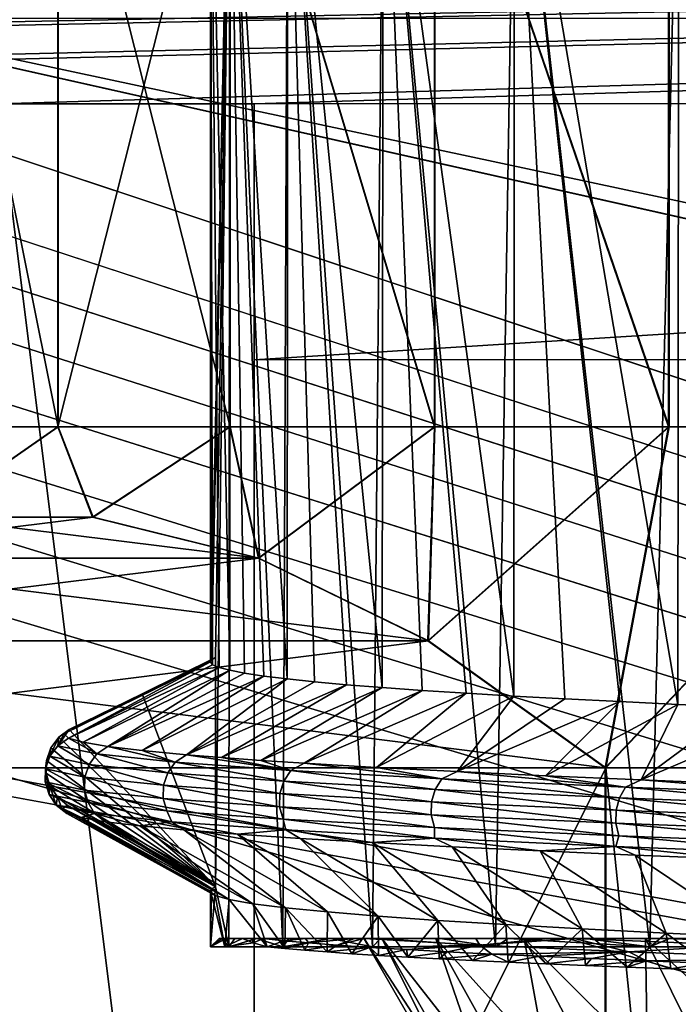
# Model space of a CAD drawing. Header units: metres. Extents: x -206 to 75, y -104 to 104.
# Tile 761 of 1056: x -13.37 to -9.51, y -52.39 to -46.61. Entities that reach past the tile are written whole.
import ezdxf

# ---------------------------------------------------------------- set-up
doc = ezdxf.new("R2010")
doc.units = ezdxf.units.M
doc.layers.add('solid_01_1-CONSUMER_THERM_B_125288', color=7, linetype='CONTINUOUS')

msp = doc.modelspace()

# ---------------------------------------------------------------- linework, layer by layer
at = {"layer": 'solid_01_1-CONSUMER_THERM_B_125288'}
for points in [[(-27.776106, 66.214066), (28.050987, 67.836098), (-27.757145, -66.232315)], [(28.050987, 67.836098), (-27.757065, -66.785934), (-27.757145, -66.232315)], [(28.050987, 67.836098), (27.851068, 67.319839), (-27.757065, -66.785934)], [(27.851068, 67.319839), (27.74942, 66.775635), (-27.757065, -66.785934)], [(27.74942, 66.775635), (-28.058632, -67.846397), (-27.858715, -67.330139)], [(27.74942, 66.775635), (27.749498, 66.222015), (-28.058632, -67.846397)], [(27.74942, 66.775635), (-27.858715, -67.330139), (-27.757065, -66.785934)], [(27.749498, 66.222015), (27.768459, -66.224365), (-28.058632, -67.846397)], [(-13.947636, -49.000031, 18.979998), (-13.947698, -45.000019, 18.980156), (-13.14589, -45.000019, 17.275568)], [(-13.145863, -49.000031, 17.275511), (-13.947636, -49.000031, 18.979998), (-13.14589, -45.000019, 17.275568)], [(-13.143738, -49.000031, 31.728354), (-13.143765, -45.000019, 31.728298), (-13.946074, -45.000019, 30.023945)], [(-13.946012, -49.000031, 30.024103), (-13.143738, -49.000031, 31.728354), (-13.946074, -45.000019, 30.023945)], [(-13.145863, -49.000031, 17.275511), (-13.14589, -45.000019, 17.275568), (-12.13676, -45.000019, 15.684908)], [(-12.136797, -49.000027, 15.684955), (-13.145863, -49.000031, 17.275511), (-12.13676, -45.000019, 15.684908)], [(-12.134205, -49.000027, 33.318615), (-12.134168, -45.000019, 33.318661), (-13.143765, -45.000019, 31.728298)], [(-13.143738, -49.000031, 31.728354), (-12.134205, -49.000027, 33.318615), (-13.143765, -45.000019, 31.728298)], [(-12.135671, -45.000019, 26.169781), (-12.25001, -50.378132, 24.501801), (-12.250009, -45.000019, 24.501801)], [(-12.237441, -50.395096, 23.945206), (-12.250009, -45.000019, 24.501801), (-12.25001, -50.378132, 24.501801)], [(-12.135671, -45.000019, 26.169781), (-12.243301, -50.367397, 24.905375), (-12.25001, -50.378132, 24.501801)], [(-12.199737, -50.411613, 23.391315), (-12.250009, -45.000019, 24.501801), (-12.237441, -50.395096, 23.945206)], [(-12.137136, -50.427925, 22.840868), (-12.250009, -45.000019, 24.501801), (-12.199737, -50.411613, 23.391315)], [(-12.13616, -45.000019, 22.833776), (-12.250009, -45.000019, 24.501801), (-12.137136, -50.427925, 22.840868)], [(-12.135671, -45.000019, 26.169781), (-12.221331, -50.353134, 25.337767), (-12.243301, -50.367397, 24.905375)], [(-12.135671, -45.000019, 26.169781), (-12.221331, -51.69846, 25.337767), (-12.221331, -50.353134, 25.337767)], [(-12.135671, -45.000019, 26.169781), (-12.14308, -52.050011, 26.115053), (-12.221331, -51.69846, 25.337767)], [(-12.135671, -45.000019, 26.169781), (-11.824621, -52.050011, 27.700171), (-12.14308, -52.050011, 26.115053)], [(-12.13616, -45.000019, 22.833776), (-12.137136, -50.427925, 22.840868), (-12.049785, -50.44458, 22.294224)], [(-10.936327, -49.000027, 14.233377), (-12.136797, -49.000027, 15.684955), (-12.13676, -45.000019, 15.684908)], [(-10.936327, -49.000027, 14.233377), (-12.13676, -45.000019, 15.684908), (-10.936219, -45.000019, 14.233267)], [(-12.13616, -45.000019, 22.833776), (-12.049785, -50.44458, 22.294224), (-11.937717, -50.461456, 21.751606)], [(-12.13616, -45.000019, 22.833776), (-11.937717, -50.461456, 21.751606), (-11.800927, -50.47847, 21.213531)], [(-12.13616, -45.000019, 22.833776), (-11.800927, -50.47847, 21.213531), (-11.79623, -45.000019, 21.196735)], [(-12.135671, -45.000019, 26.169781), (-11.79527, -45.000019, 27.806696), (-11.824621, -52.050011, 27.700171)], [(-12.134205, -49.000027, 33.318615), (-10.933309, -49.000027, 34.769836), (-12.134168, -45.000019, 33.318661)], [(-10.933309, -49.000027, 34.769836), (-10.9332, -45.000019, 34.769947), (-12.134168, -45.000019, 33.318661)], [(-11.79527, -45.000019, 27.806696), (-11.300184, -52.050011, 29.229544), (-11.824621, -52.050011, 27.700171)], [(-11.79623, -45.000019, 21.196735), (-11.800927, -50.47847, 21.213531), (-11.63935, -50.495533, 20.680538)], [(-11.79623, -45.000019, 21.196735), (-11.63935, -50.495533, 20.680538), (-11.452941, -50.51255, 20.153404)], [(-11.79623, -45.000019, 21.196735), (-11.452941, -50.51255, 20.153404), (-11.242174, -50.529457, 19.634174)], [(-11.79623, -45.000019, 21.196735), (-11.242174, -50.529457, 19.634174), (-11.236545, -45.000019, 19.621204)], [(-11.79527, -45.000019, 27.806696), (-11.235136, -45.000019, 29.382038), (-11.300184, -52.050011, 29.229544)], [(-11.235136, -45.000019, 29.382038), (-10.578904, -52.050011, 30.676531), (-11.300184, -52.050011, 29.229544)], [(-11.236545, -45.000019, 19.621204), (-11.242174, -50.529457, 19.634174), (-11.007666, -50.5462, 19.124681)], [(-11.236545, -45.000019, 19.621204), (-11.007666, -50.5462, 19.124681), (-10.750454, -50.562733, 18.62714)], [(-11.236545, -45.000019, 19.621204), (-10.750454, -50.562733, 18.62714), (-10.471237, -50.579109, 18.142647)], [(-11.236545, -45.000019, 19.621204), (-10.471237, -50.579109, 18.142647), (-10.467536, -45.000019, 18.136566)], [(-11.235136, -45.000019, 29.382038), (-10.465703, -45.000019, 30.866444), (-10.578904, -52.050011, 30.676531)], [(-9.563346, -49.000027, 12.943654), (-10.936327, -49.000027, 14.233377), (-10.936219, -45.000019, 14.233267)], [(-9.563346, -49.000027, 12.943654), (-10.936219, -45.000019, 14.233267), (-9.563205, -45.000015, 12.943541)], [(-10.933309, -49.000027, 34.769836), (-9.559948, -49.000027, 36.059158), (-10.9332, -45.000019, 34.769947)], [(-9.559948, -49.000027, 36.059158), (-9.559806, -45.000015, 36.059269), (-10.9332, -45.000019, 34.769947)], [(-10.465703, -45.000019, 30.866444), (-9.673344, -52.050011, 32.015926), (-10.578904, -52.050011, 30.676531)], [(-10.467536, -45.000019, 18.136566), (-10.471237, -50.579109, 18.142647), (-10.170731, -50.595371, 17.672192)], [(-10.467536, -45.000019, 18.136566), (-9.508411, -50.627979, 16.776476), (-9.503551, -45.000015, 16.7705)], [(-10.467536, -45.000019, 18.136566), (-10.170731, -50.595371, 17.672192), (-9.849588, -50.61161, 17.216572)], [(-10.467536, -45.000019, 18.136566), (-9.849588, -50.61161, 17.216572), (-9.508411, -50.627979, 16.776476)], [(-10.465703, -45.000019, 30.866444), (-9.501308, -45.000015, 32.23225), (-9.673344, -52.050011, 32.015926)], [(-9.501308, -45.000015, 32.23225), (-8.599279, -52.050007, 33.224396), (-9.673344, -52.050011, 32.015926)], [(-8.039456, -49.000027, 11.836123), (-9.563346, -49.000027, 12.943654), (-9.563205, -45.000015, 12.943541)], [(-8.039456, -49.000027, 11.836123), (-9.563205, -45.000015, 12.943541), (-8.039371, -45.000015, 11.836072)], [(-9.559948, -49.000027, 36.059158), (-8.035732, -49.000027, 37.166241), (-9.559806, -45.000015, 36.059269)], [(-8.035732, -49.000027, 37.166241), (-8.035647, -45.000015, 37.16629), (-9.559806, -45.000015, 36.059269)], [(-9.503551, -45.000015, 16.7705), (-9.508411, -50.627979, 16.776476), (-9.147794, -50.644562, 16.352573)], [(-37.593307, -47.110531, 63.5), (-37.593521, -45.610531, 63.5), (37.606476, -45.599766, 63.5)], [(-36.093307, -47.110317, 63.5), (-37.593307, -47.110531, 63.5), (37.606476, -45.599766, 63.5)], [(-25.743307, -47.108833, 63.5), (-36.093307, -47.110317, 63.5), (37.606476, -45.599766, 63.5)], [(-24.243307, -47.10862, 63.5), (-25.743307, -47.108833, 63.5), (37.606476, -45.599766, 63.5)], [(-13.493307, -47.107079, 63.5), (-24.243307, -47.10862, 63.5), (37.606476, -45.599766, 63.5)], [(-11.993307, -47.106865, 63.5), (-13.493307, -47.107079, 63.5), (37.606476, -45.599766, 63.5)], [(12.006693, -47.103428, 63.5), (-11.993307, -47.106865, 63.5), (37.606476, -45.599766, 63.5)], [(-18.213459, -45.817539, 1.5), (-19.476553, -45.904934, 1.5), (69.506912, -74.995201, 1.5)], [(35.395393, -57.260349, 1.5), (18.218929, -45.812325, 1.5), (-18.213459, -45.817539, 1.5)], [(37.092922, -58.218811, 1.5), (-18.213459, -45.817539, 1.5), (69.506912, -74.995201, 1.5)], [(37.092922, -58.218811, 1.5), (35.395393, -57.260349, 1.5), (-18.213459, -45.817539, 1.5)], [(-19.476553, -45.904934, 1.5), (-20.110367, -46.015713, 1.5), (69.506912, -74.995201, 1.5)], [(-20.110367, -46.015713, 1.5), (-20.738798, -46.171688, 1.5), (69.506912, -74.995201, 1.5)], [(-20.738798, -46.171688, 1.5), (-21.356617, -46.372227, 1.5), (69.506912, -74.995201, 1.5)], [(-21.356617, -46.372227, 1.5), (-21.958729, -46.615906, 1.5), (69.506912, -74.995201, 1.5)], [(-38.864662, -46.52047, 75.400002), (-54.590946, -63.612965, 75.400002), (54.609055, -63.597332, 75.400002)], [(-37.59338, -46.610531, 75.400002), (-38.864662, -46.52047, 75.400002), (54.609055, -63.597332, 75.400002)], [(37.606621, -46.599766, 75.400002), (-37.59338, -46.610531, 75.400002), (54.609055, -63.597332, 75.400002)], [(-21.958729, -46.615906, 1.5), (-22.540312, -46.900536, 1.5), (69.506912, -74.995201, 1.5)], [(-22.540312, -46.900536, 1.5), (-23.096958, -47.223244, 1.5), (69.506912, -74.995201, 1.5)], [(-11.99159, -59.106865, 68.382759), (-13.493307, -47.107079, 63.5), (-11.993307, -47.106865, 63.5)], [(-11.99159, -59.106865, 68.382759), (-13.492141, -55.25708, 66.816208), (-13.493307, -47.107079, 63.5)], [(-11.993307, -47.106865, 69.900002), (-11.993307, -47.106865, 63.5), (12.006693, -47.103428, 63.5)], [(12.006693, -47.103428, 69.900002), (-11.993307, -47.106865, 69.900002), (12.006693, -47.103428, 63.5)], [(12.006693, -47.103428, 69.900002), (-11.993093, -48.606865, 69.900002), (-11.993307, -47.106865, 69.900002)], [(-11.99159, -59.106865, 68.382759), (-11.993307, -47.106865, 63.5), (-11.99159, -59.106865, 72.400002)], [(-11.993093, -48.606865, 69.900002), (-11.99159, -59.106865, 72.400002), (-11.993307, -47.106865, 63.5)], [(-11.993307, -47.106865, 69.900002), (-11.993093, -48.606865, 69.900002), (-11.993307, -47.106865, 63.5)], [(12.006693, -47.103428, 69.900002), (12.006907, -48.603428, 69.900002), (-11.993093, -48.606865, 69.900002)], [(-23.096958, -47.223244, 1.5), (-24.120508, -47.968487, 1.5), (69.506912, -74.995201, 1.5)], [(-24.120508, -47.968487, 1.5), (-33.833458, -56.120991, 1.5), (69.506912, -74.995201, 1.5)], [(-11.99159, -59.106865, 72.400002), (-11.993093, -48.606865, 72.400002), (12.006907, -48.603428, 72.400002)], [(12.006907, -48.603428, 69.900002), (12.006907, -48.603428, 72.400002), (-11.993093, -48.606865, 72.400002)], [(-11.993093, -48.606865, 69.900002), (12.006907, -48.603428, 69.900002), (-11.993093, -48.606865, 72.400002)], [(-11.993093, -48.606865, 69.900002), (-11.993093, -48.606865, 72.400002), (-11.99159, -59.106865, 72.400002)], [(-11.99159, -59.106865, 72.400002), (12.006907, -48.603428, 72.400002), (12.00841, -59.103428, 72.400002)], [(-13.907709, -49.529919, 17.589125), (-13.947636, -49.000031, 18.979998), (-13.145863, -49.000031, 17.275511)], [(-13.905677, -49.529919, 31.414963), (-13.143738, -49.000031, 31.728354), (-13.946012, -49.000031, 30.024103)], [(-12.941386, -49.529919, 15.914836), (-13.907709, -49.529919, 17.589125), (-13.145863, -49.000031, 17.275511)], [(-13.905677, -49.529919, 31.414963), (-12.938861, -49.529919, 33.08897), (-13.143738, -49.000031, 31.728354)], [(-12.941386, -49.529919, 15.914836), (-13.145863, -49.000031, 17.275511), (-12.136797, -49.000027, 15.684955)], [(-12.938861, -49.529919, 33.08897), (-12.134205, -49.000027, 33.318615), (-13.143738, -49.000031, 31.728354)], [(-11.968958, -49.770962, 14.229968), (-12.941386, -49.529919, 15.914836), (-12.136797, -49.000027, 15.684955)], [(-12.938861, -49.529919, 33.08897), (-11.965938, -49.770962, 34.773552), (-12.134205, -49.000027, 33.318615)], [(-11.968958, -49.770962, 14.229968), (-12.136797, -49.000027, 15.684955), (-10.936327, -49.000027, 14.233377)], [(-11.965938, -49.770962, 34.773552), (-10.933309, -49.000027, 34.769836), (-12.134205, -49.000027, 33.318615)], [(-10.974957, -50.256016, 12.507723), (-11.968958, -49.770962, 14.229968), (-10.936327, -49.000027, 14.233377)], [(-11.965938, -49.770962, 34.773552), (-10.97143, -50.256016, 36.495502), (-10.933309, -49.000027, 34.769836)], [(-10.974957, -50.256016, 12.507723), (-10.936327, -49.000027, 14.233377), (-9.563346, -49.000027, 12.943654)], [(-10.974957, -50.256016, 12.507723), (-9.563346, -49.000027, 12.943654), (-9.934341, -50.99984, 10.704712)], [(-10.97143, -50.256016, 36.495502), (-9.559948, -49.000027, 36.059158), (-10.933309, -49.000027, 34.769836)], [(-10.97143, -50.256016, 36.495502), (-9.930285, -50.99984, 38.29821), (-9.559948, -49.000027, 36.059158)], [(-9.934341, -50.99984, 10.704712), (-9.563346, -49.000027, 12.943654), (-8.039456, -49.000027, 11.836123)], [(-9.934341, -50.99984, 10.704712), (-8.039456, -49.000027, 11.836123), (-8.502192, -50.99984, 9.778798)], [(-9.930285, -50.99984, 38.29821), (-8.035732, -49.000027, 37.166241), (-9.559948, -49.000027, 36.059158)], [(-8.497863, -50.99984, 39.223701), (-8.035732, -49.000027, 37.166241), (-9.930285, -50.99984, 38.29821)], [(-11.968958, -49.770962, 14.229968), (-14.880137, -49.770962, 19.273993), (-13.907709, -49.529919, 17.589125)], [(-14.8786, -49.770962, 29.730383), (-11.965938, -49.770962, 34.773552), (-12.938861, -49.529919, 33.08897)], [(-14.8786, -49.770962, 29.730383), (-12.938861, -49.529919, 33.08897), (-13.905677, -49.529919, 31.414963)], [(-11.968958, -49.770962, 14.229968), (-13.907709, -49.529919, 17.589125), (-12.941386, -49.529919, 15.914836)], [(-10.974957, -50.256016, 12.507723), (-15.874139, -50.256016, 20.996237), (-14.880137, -49.770962, 19.273993)], [(-15.873108, -50.256016, 28.00843), (-10.97143, -50.256016, 36.495502), (-11.965938, -49.770962, 34.773552)], [(-15.873108, -50.256016, 28.00843), (-11.965938, -49.770962, 34.773552), (-14.8786, -49.770962, 29.730383)], [(-10.974957, -50.256016, 12.507723), (-14.880137, -49.770962, 19.273993), (-11.968958, -49.770962, 14.229968)], [(-15.874139, -50.256016, 20.996237), (-9.934341, -50.99984, 10.704712), (-16.914755, -50.999844, 22.799248)], [(-16.914253, -50.999844, 26.205725), (-9.930285, -50.99984, 38.29821), (-10.97143, -50.256016, 36.495502)], [(-16.914253, -50.999844, 26.205725), (-10.97143, -50.256016, 36.495502), (-15.873108, -50.256016, 28.00843)], [(-10.974957, -50.256016, 12.507723), (-9.934341, -50.99984, 10.704712), (-15.874139, -50.256016, 20.996237)], [(-13.10975, -50.801022, 24.51437), (-12.243301, -50.367397, 24.905375), (-12.221331, -50.353134, 25.337767)], [(-13.10975, -50.801022, 24.51437), (-12.221331, -50.353134, 25.337767), (-12.64978, -50.565681, 25.367136)], [(-13.10975, -50.801022, 24.51437), (-12.25001, -50.378132, 24.501801), (-12.243301, -50.367397, 24.905375)], [(-13.10975, -50.801022, 24.51437), (-13.082027, -50.825317, 23.636148), (-12.25001, -50.378132, 24.501801)], [(-12.237441, -50.395096, 23.945206), (-12.25001, -50.378132, 24.501801), (-13.082027, -50.825317, 23.636148)], [(-12.199737, -50.411613, 23.391315), (-12.237441, -50.395096, 23.945206), (-13.082027, -50.825317, 23.636148)], [(-12.64978, -50.565681, 25.367136), (-12.221331, -50.353134, 25.337767), (-12.221331, -51.69846, 25.337767)], [(-12.199737, -50.411613, 23.391315), (-13.082027, -50.825317, 23.636148), (-12.996325, -50.84948, 22.769861)], [(-12.137136, -50.427925, 22.840868), (-12.199737, -50.411613, 23.391315), (-12.996325, -50.84948, 22.769861)], [(-12.137136, -50.427925, 22.840868), (-12.996325, -50.84948, 22.769861), (-12.852843, -50.873856, 21.912428)], [(-12.049785, -50.44458, 22.294224), (-12.137136, -50.427925, 22.840868), (-12.852843, -50.873856, 21.912428)], [(-11.937717, -50.461456, 21.751606), (-12.049785, -50.44458, 22.294224), (-12.852843, -50.873856, 21.912428)], [(-11.937717, -50.461456, 21.751606), (-12.852843, -50.873856, 21.912428), (-12.650455, -50.898594, 21.059494)], [(-11.800927, -50.47847, 21.213531), (-11.937717, -50.461456, 21.751606), (-12.650455, -50.898594, 21.059494)], [(-11.800927, -50.47847, 21.213531), (-12.650455, -50.898594, 21.059494), (-12.389692, -50.923489, 20.216749)], [(-11.63935, -50.495533, 20.680538), (-11.800927, -50.47847, 21.213531), (-12.389692, -50.923489, 20.216749)], [(-11.452941, -50.51255, 20.153404), (-11.63935, -50.495533, 20.680538), (-12.389692, -50.923489, 20.216749)], [(-11.452941, -50.51255, 20.153404), (-12.389692, -50.923489, 20.216749), (-12.184465, -50.940048, 19.664671)], [(-11.242174, -50.529457, 19.634174), (-11.452941, -50.51255, 20.153404), (-12.184465, -50.940048, 19.664671)], [(-13.10975, -50.801022, 24.51437), (-12.64978, -50.565681, 25.367136), (-13.079522, -50.775597, 25.396595)], [(-13.079522, -50.775597, 25.396595), (-12.64978, -50.565681, 25.367136), (-12.221331, -51.69846, 25.337767)], [(-11.242174, -50.529457, 19.634174), (-12.184465, -50.940048, 19.664671), (-11.954783, -50.956539, 19.122183)], [(-11.007666, -50.5462, 19.124681), (-11.242174, -50.529457, 19.634174), (-11.954783, -50.956539, 19.122183)], [(-11.007666, -50.5462, 19.124681), (-11.954783, -50.956539, 19.122183), (-11.70118, -50.972958, 18.590469)], [(-10.750454, -50.562733, 18.62714), (-11.007666, -50.5462, 19.124681), (-11.70118, -50.972958, 18.590469)], [(-10.750454, -50.562733, 18.62714), (-11.70118, -50.972958, 18.590469), (-11.277141, -50.997444, 17.815678)], [(-10.471237, -50.579109, 18.142647), (-10.750454, -50.562733, 18.62714), (-11.277141, -50.997444, 17.815678)], [(-10.471237, -50.579109, 18.142647), (-11.277141, -50.997444, 17.815678), (-10.803168, -51.02179, 17.072571)], [(-10.170731, -50.595371, 17.672192), (-10.471237, -50.579109, 18.142647), (-10.803168, -51.02179, 17.072571)], [(-9.849588, -50.61161, 17.216572), (-10.170731, -50.595371, 17.672192), (-10.803168, -51.02179, 17.072571)], [(-9.849588, -50.61161, 17.216572), (-10.803168, -51.02179, 17.072571), (-10.284239, -51.046001, 16.368073)], [(-9.508411, -50.627979, 16.776476), (-9.849588, -50.61161, 17.216572), (-10.284239, -51.046001, 16.368073)], [(-9.508411, -50.627979, 16.776476), (-10.284239, -51.046001, 16.368073), (-9.723057, -51.07024, 15.704604)], [(-9.147794, -50.644562, 16.352573), (-9.508411, -50.627979, 16.776476), (-9.723057, -51.07024, 15.704604)], [(-8.768293, -50.661442, 15.945485), (-9.147794, -50.644562, 16.352573), (-9.723057, -51.07024, 15.704604)], [(-8.768293, -50.661442, 15.945485), (-9.723057, -51.07024, 15.704604), (-9.115595, -51.094822, 15.077297)], [(-13.145332, -50.869854, 23.649225), (-13.079522, -50.775597, 25.396595), (-13.139134, -50.820583, 25.400681)], [(-13.145332, -50.869854, 23.649225), (-13.10975, -50.801022, 24.51437), (-13.079522, -50.775597, 25.396595)], [(-13.145332, -50.869854, 23.649225), (-13.082027, -50.825317, 23.636148), (-13.10975, -50.801022, 24.51437)], [(-13.139134, -50.820583, 25.400681), (-13.079522, -50.775597, 25.396595), (-12.221331, -51.69846, 25.337767)], [(-13.19153, -50.932102, 23.646236), (-13.139134, -50.820583, 25.400681), (-13.185878, -50.883411, 25.403885)], [(-13.145332, -50.869854, 23.649225), (-13.139134, -50.820583, 25.400681), (-13.19153, -50.932102, 23.646236)], [(-13.185878, -50.883411, 25.403885), (-13.139134, -50.820583, 25.400681), (-12.221331, -51.69846, 25.337767)], [(-12.91681, -50.918575, 21.913427), (-13.082027, -50.825317, 23.636148), (-13.145332, -50.869854, 23.649225)], [(-12.91681, -50.918575, 21.913427), (-12.996325, -50.84948, 22.769861), (-13.082027, -50.825317, 23.636148)], [(-12.91681, -50.918575, 21.913427), (-12.852843, -50.873856, 21.912428), (-12.996325, -50.84948, 22.769861)], [(-13.19153, -50.932102, 23.646236), (-13.185878, -50.883411, 25.403885), (-13.217378, -51.00481, 23.644564)], [(-13.217378, -51.00481, 23.644564), (-13.185878, -50.883411, 25.403885), (-13.211725, -50.956097, 25.405657)], [(-13.211725, -50.956097, 25.405657), (-13.185878, -50.883411, 25.403885), (-12.221331, -51.69846, 25.337767)], [(-13.145332, -50.869854, 23.649225), (-13.19153, -50.932102, 23.646236), (-12.962205, -50.980824, 21.904337)], [(-12.91681, -50.918575, 21.913427), (-13.145332, -50.869854, 23.649225), (-12.962205, -50.980824, 21.904337)], [(-12.457026, -50.967293, 20.223354), (-12.852843, -50.873856, 21.912428), (-12.91681, -50.918575, 21.913427)], [(-12.457026, -50.967293, 20.223354), (-12.650455, -50.898594, 21.059494), (-12.852843, -50.873856, 21.912428)], [(-12.457026, -50.967293, 20.223354), (-12.389692, -50.923489, 20.216749), (-12.650455, -50.898594, 21.059494)], [(-13.217378, -51.00481, 23.644564), (-13.211725, -50.956097, 25.405657), (-13.219103, -51.081394, 23.644451)], [(-13.219103, -51.081394, 23.644451), (-13.211725, -50.956097, 25.405657), (-13.21363, -51.031384, 25.405788)], [(-13.19153, -50.932102, 23.646236), (-13.217378, -51.00481, 23.644564), (-12.987603, -51.053528, 21.899252)], [(-13.21363, -51.031384, 25.405788), (-13.211725, -50.956097, 25.405657), (-12.221331, -51.69846, 25.337767)], [(-12.962205, -50.980824, 21.904337), (-13.19153, -50.932102, 23.646236), (-12.987603, -51.053528, 21.899252)], [(-12.91681, -50.918575, 21.913427), (-12.962205, -50.980824, 21.904337), (-12.500804, -51.029541, 20.208324)], [(-12.457026, -50.967293, 20.223354), (-12.91681, -50.918575, 21.913427), (-12.500804, -51.029541, 20.208324)], [(-12.457026, -50.967293, 20.223354), (-12.500804, -51.029541, 20.208324), (-11.819734, -51.078259, 18.587067)], [(-11.77834, -51.01601, 18.607773), (-12.389692, -50.923489, 20.216749), (-12.457026, -50.967293, 20.223354)], [(-11.77834, -51.01601, 18.607773), (-12.457026, -50.967293, 20.223354), (-11.819734, -51.078259, 18.587067)], [(-11.77834, -51.01601, 18.607773), (-12.184465, -50.940048, 19.664671), (-12.389692, -50.923489, 20.216749)], [(-11.77834, -51.01601, 18.607773), (-11.954783, -50.956539, 19.122183), (-12.184465, -50.940048, 19.664671)], [(-11.77834, -51.01601, 18.607773), (-11.70118, -50.972958, 18.590469), (-11.954783, -50.956539, 19.122183)], [(-10.893814, -51.064732, 17.09536), (-11.70118, -50.972958, 18.590469), (-11.77834, -51.01601, 18.607773)], [(-10.893814, -51.064732, 17.09536), (-11.277141, -50.997444, 17.815678), (-11.70118, -50.972958, 18.590469)], [(-16.914755, -50.999844, 22.799248), (-9.934341, -50.99984, 10.704712), (-9.934357, -65.000008, 10.704728)], [(-16.914755, -50.999844, 22.799248), (-9.934357, -65.000008, 10.704728), (-16.914745, -65.000008, 22.799221)], [(-16.914244, -65.000008, 26.205753), (-9.930285, -50.99984, 38.29821), (-16.914253, -50.999844, 26.205725)], [(-16.914244, -65.000008, 26.205753), (-9.930301, -65.000008, 38.298191), (-9.930285, -50.99984, 38.29821)], [(-13.217378, -51.00481, 23.644564), (-13.219103, -51.081394, 23.644451), (-12.989298, -51.130112, 21.898912)], [(-13.219103, -51.081394, 23.644451), (-13.21363, -51.031384, 25.405788), (-13.196565, -51.155201, 23.64591)], [(-12.987603, -51.053528, 21.899252), (-13.217378, -51.00481, 23.644564), (-12.989298, -51.130112, 21.898912)], [(-13.191602, -51.104996, 25.404278), (-13.21363, -51.031384, 25.405788), (-12.221331, -51.69846, 25.337767)], [(-13.196565, -51.155201, 23.64591), (-13.21363, -51.031384, 25.405788), (-13.191602, -51.104996, 25.404278)], [(-12.962205, -50.980824, 21.904337), (-12.987603, -51.053528, 21.899252), (-12.525299, -51.102245, 20.199915)], [(-12.500804, -51.029541, 20.208324), (-12.962205, -50.980824, 21.904337), (-12.525299, -51.102245, 20.199915)], [(-12.500804, -51.029541, 20.208324), (-12.525299, -51.102245, 20.199915), (-11.842894, -51.150963, 18.57548)], [(-11.819734, -51.078259, 18.587067), (-12.500804, -51.029541, 20.208324), (-11.842894, -51.150963, 18.57548)], [(-11.77834, -51.01601, 18.607773), (-11.819734, -51.078259, 18.587067), (-10.932098, -51.12698, 17.069336)], [(-10.893814, -51.064732, 17.09536), (-11.77834, -51.01601, 18.607773), (-10.932098, -51.12698, 17.069336)], [(-10.893814, -51.064732, 17.09536), (-10.803168, -51.02179, 17.072571), (-11.277141, -50.997444, 17.815678)], [(-9.816514, -51.113449, 15.714779), (-10.803168, -51.02179, 17.072571), (-10.893814, -51.064732, 17.09536)], [(-9.816514, -51.113449, 15.714779), (-10.284239, -51.046001, 16.368073), (-10.803168, -51.02179, 17.072571)], [(-9.934357, -65.000008, 10.704728), (-9.934341, -50.99984, 10.704712), (-8.502192, -50.99984, 9.778798)], [(-8.502185, -65.000008, 9.778798), (-9.934357, -65.000008, 10.704728), (-8.502192, -50.99984, 9.778798)], [(-8.497856, -65.000008, 39.223701), (-9.930285, -50.99984, 38.29821), (-9.930301, -65.000008, 38.298191)], [(-8.497856, -65.000008, 39.223701), (-8.497863, -50.99984, 39.223701), (-9.930285, -50.99984, 38.29821)], [(-13.219103, -51.081394, 23.644451), (-13.196565, -51.155201, 23.64591), (-12.967152, -51.203922, 21.903347)], [(-12.989298, -51.130112, 21.898912), (-13.219103, -51.081394, 23.644451), (-12.967152, -51.203922, 21.903347)], [(-12.987603, -51.053528, 21.899252), (-12.989298, -51.130112, 21.898912), (-12.526934, -51.178833, 20.199354)], [(-12.525299, -51.102245, 20.199915), (-12.987603, -51.053528, 21.899252), (-12.526934, -51.178833, 20.199354)], [(-11.819734, -51.078259, 18.587067), (-11.842894, -51.150963, 18.57548), (-10.95352, -51.199684, 17.054777)], [(-10.932098, -51.12698, 17.069336), (-11.819734, -51.078259, 18.587067), (-10.95352, -51.199684, 17.054777)], [(-10.893814, -51.064732, 17.09536), (-10.932098, -51.12698, 17.069336), (-9.851013, -51.175697, 15.683905)], [(-9.816514, -51.113449, 15.714779), (-10.893814, -51.064732, 17.09536), (-9.851013, -51.175697, 15.683905)], [(-9.816514, -51.113449, 15.714779), (-9.723057, -51.07024, 15.704604), (-10.284239, -51.046001, 16.368073)], [(-8.56284, -51.162167, 14.491824), (-9.723057, -51.07024, 15.704604), (-9.816514, -51.113449, 15.714779)], [(-8.56284, -51.162167, 14.491824), (-9.115595, -51.094822, 15.077297), (-9.723057, -51.07024, 15.704604)], [(-13.196565, -51.155201, 23.64591), (-13.191602, -51.104996, 25.404278), (-13.154007, -51.219139, 23.661089)], [(-13.147607, -51.170742, 25.401262), (-13.191602, -51.104996, 25.404278), (-12.221331, -51.69846, 25.337767)], [(-13.154007, -51.219139, 23.661089), (-13.191602, -51.104996, 25.404278), (-13.147607, -51.170742, 25.401262)], [(-12.989298, -51.130112, 21.898912), (-12.967152, -51.203922, 21.903347), (-12.505575, -51.25264, 20.206686)], [(-12.526934, -51.178833, 20.199354), (-12.989298, -51.130112, 21.898912), (-12.505575, -51.25264, 20.206686)], [(-12.525299, -51.102245, 20.199915), (-12.526934, -51.178833, 20.199354), (-11.844439, -51.227551, 18.574707)], [(-11.842894, -51.150963, 18.57548), (-12.525299, -51.102245, 20.199915), (-11.844439, -51.227551, 18.574707)], [(-10.932098, -51.12698, 17.069336), (-10.95352, -51.199684, 17.054777), (-9.870316, -51.248402, 15.66663)], [(-9.851013, -51.175697, 15.683905), (-10.932098, -51.12698, 17.069336), (-9.870316, -51.248402, 15.66663)], [(-9.816514, -51.113449, 15.714779), (-9.851013, -51.175697, 15.683905), (-8.592934, -51.224415, 14.456652)], [(-8.56284, -51.162167, 14.491824), (-9.816514, -51.113449, 15.714779), (-8.592934, -51.224415, 14.456652)], [(-13.196565, -51.155201, 23.64591), (-13.154007, -51.219139, 23.661089), (-12.929441, -51.267513, 21.936184)], [(-12.967152, -51.203922, 21.903347), (-13.196565, -51.155201, 23.64591), (-12.929441, -51.267513, 21.936184)], [(-13.154007, -51.219139, 23.661089), (-13.147607, -51.170742, 25.401262), (-13.120056, -51.242664, 24.517759)], [(-13.147607, -51.170742, 25.401262), (-12.221331, -51.69846, 25.337767), (-12.654814, -51.457264, 25.367481)], [(-13.147607, -51.170742, 25.401262), (-12.654814, -51.457264, 25.367481), (-13.089897, -51.218979, 25.397306)], [(-13.147607, -51.170742, 25.401262), (-13.089897, -51.218979, 25.397306), (-13.120056, -51.242664, 24.517759)], [(-12.967152, -51.203922, 21.903347), (-12.929441, -51.267513, 21.936184), (-12.476587, -51.315887, 20.255985)], [(-12.505575, -51.25264, 20.206686), (-12.967152, -51.203922, 21.903347), (-12.476587, -51.315887, 20.255985)], [(-12.526934, -51.178833, 20.199354), (-12.505575, -51.25264, 20.206686), (-11.824244, -51.301357, 18.584808)], [(-11.844439, -51.227551, 18.574707), (-12.526934, -51.178833, 20.199354), (-11.824244, -51.301357, 18.584808)], [(-11.842894, -51.150963, 18.57548), (-11.844439, -51.227551, 18.574707), (-10.954948, -51.276268, 17.053804)], [(-10.95352, -51.199684, 17.054777), (-11.842894, -51.150963, 18.57548), (-10.954948, -51.276268, 17.053804)], [(-10.95352, -51.199684, 17.054777), (-10.954948, -51.276268, 17.053804), (-9.871603, -51.324989, 15.665476)], [(-9.870316, -51.248402, 15.66663), (-10.95352, -51.199684, 17.054777), (-9.871603, -51.324989, 15.665476)], [(-9.851013, -51.175697, 15.683905), (-9.870316, -51.248402, 15.66663), (-8.609771, -51.297119, 14.436972)], [(-8.592934, -51.224415, 14.456652), (-9.851013, -51.175697, 15.683905), (-8.609771, -51.297119, 14.436972)], [(-13.154007, -51.219139, 23.661089), (-13.120056, -51.242664, 24.517759), (-13.092785, -51.26738, 23.642309)], [(-13.154007, -51.219139, 23.661089), (-13.092785, -51.26738, 23.642309), (-13.007963, -51.291771, 22.778845)], [(-13.154007, -51.219139, 23.661089), (-13.007963, -51.291771, 22.778845), (-12.929441, -51.267513, 21.936184)], [(-13.120056, -51.242664, 24.517759), (-13.089897, -51.218979, 25.397306), (-12.243291, -51.709839, 24.90572)], [(-13.120056, -51.242664, 24.517759), (-12.243291, -51.709839, 24.90572), (-12.250011, -51.723461, 24.501801)], [(-13.092785, -51.26738, 23.642309), (-13.120056, -51.242664, 24.517759), (-12.250011, -51.723461, 24.501801)], [(-13.089897, -51.218979, 25.397306), (-12.654814, -51.457264, 25.367481), (-12.243291, -51.709839, 24.90572)], [(-12.505575, -51.25264, 20.206686), (-12.476587, -51.315887, 20.255985), (-11.807513, -51.364262, 18.648672)], [(-11.824244, -51.301357, 18.584808), (-12.505575, -51.25264, 20.206686), (-11.807513, -51.364262, 18.648672)], [(-11.844439, -51.227551, 18.574707), (-11.824244, -51.301357, 18.584808), (-10.936271, -51.350075, 17.0665)], [(-10.954948, -51.276268, 17.053804), (-11.844439, -51.227551, 18.574707), (-10.936271, -51.350075, 17.0665)], [(-9.870316, -51.248402, 15.66663), (-9.871603, -51.324989, 15.665476), (-8.610893, -51.373707, 14.435658)], [(-8.609771, -51.297119, 14.436972), (-9.870316, -51.248402, 15.66663), (-8.610893, -51.373707, 14.435658)], [(-13.092785, -51.26738, 23.642309), (-12.250011, -51.723461, 24.501801), (-12.222838, -51.747437, 23.684519)], [(-13.007963, -51.291771, 22.778845), (-13.092785, -51.26738, 23.642309), (-12.222838, -51.747437, 23.684519)], [(-12.929441, -51.267513, 21.936184), (-13.007963, -51.291771, 22.778845), (-12.865805, -51.315872, 21.92433)], [(-13.007963, -51.291771, 22.778845), (-12.222838, -51.747437, 23.684519), (-12.140155, -51.772556, 22.86311)], [(-12.865805, -51.315872, 21.92433), (-13.007963, -51.291771, 22.778845), (-12.140155, -51.772556, 22.86311)], [(-12.929441, -51.267513, 21.936184), (-12.865805, -51.315872, 21.92433), (-12.665182, -51.339993, 21.07423)], [(-12.929441, -51.267513, 21.936184), (-12.665182, -51.339993, 21.07423), (-12.476587, -51.315887, 20.255985)], [(-12.865805, -51.315872, 21.92433), (-12.140155, -51.772556, 22.86311), (-12.002343, -51.797016, 22.049179)], [(-12.665182, -51.339993, 21.07423), (-12.865805, -51.315872, 21.92433), (-12.002343, -51.797016, 22.049179)], [(-12.476587, -51.315887, 20.255985), (-12.665182, -51.339993, 21.07423), (-12.40658, -51.36425, 20.23402)], [(-12.476587, -51.315887, 20.255985), (-12.40658, -51.36425, 20.23402), (-12.092058, -51.388649, 19.411631)], [(-12.476587, -51.315887, 20.255985), (-12.092058, -51.388649, 19.411631), (-11.807513, -51.364262, 18.648672)], [(-11.824244, -51.301357, 18.584808), (-11.807513, -51.364262, 18.648672), (-10.935014, -51.412636, 17.142332)], [(-10.936271, -51.350075, 17.0665), (-11.824244, -51.301357, 18.584808), (-10.935014, -51.412636, 17.142332)], [(-10.954948, -51.276268, 17.053804), (-10.936271, -51.350075, 17.0665), (-9.854772, -51.398796, 15.680538)], [(-9.871603, -51.324989, 15.665476), (-10.954948, -51.276268, 17.053804), (-9.854772, -51.398796, 15.680538)], [(-12.665182, -51.339993, 21.07423), (-12.002343, -51.797016, 22.049179), (-11.81004, -51.821033, 21.246429)], [(-12.40658, -51.36425, 20.23402), (-12.665182, -51.339993, 21.07423), (-11.81004, -51.821033, 21.246429)], [(-12.40658, -51.36425, 20.23402), (-11.81004, -51.821033, 21.246429), (-11.5641, -51.845043, 20.458424)], [(-12.092058, -51.388649, 19.411631), (-12.40658, -51.36425, 20.23402), (-11.5641, -51.845043, 20.458424)], [(-11.807513, -51.364262, 18.648672), (-12.092058, -51.388649, 19.411631), (-11.72343, -51.413227, 18.611769)], [(-11.807513, -51.364262, 18.648672), (-11.72343, -51.413227, 18.611769), (-11.30253, -51.437965, 17.838427)], [(-11.807513, -51.364262, 18.648672), (-11.30253, -51.437965, 17.838427), (-10.935014, -51.412636, 17.142332)], [(-10.936271, -51.350075, 17.0665), (-10.935014, -51.412636, 17.142332), (-9.871882, -51.46101, 15.765051)], [(-9.854772, -51.398796, 15.680538), (-10.936271, -51.350075, 17.0665), (-9.871882, -51.46101, 15.765051)], [(-9.871603, -51.324989, 15.665476), (-9.854772, -51.398796, 15.680538), (-8.596211, -51.447514, 14.452818)], [(-8.610893, -51.373707, 14.435658), (-9.871603, -51.324989, 15.665476), (-8.596211, -51.447514, 14.452818)], [(-12.092058, -51.388649, 19.411631), (-11.5641, -51.845043, 20.458424), (-11.265653, -51.869335, 19.688782)], [(-11.72343, -51.413227, 18.611769), (-12.092058, -51.388649, 19.411631), (-11.265653, -51.869335, 19.688782)], [(-11.72343, -51.413227, 18.611769), (-11.265653, -51.869335, 19.688782), (-10.916048, -51.894054, 18.940985)], [(-11.30253, -51.437965, 17.838427), (-11.72343, -51.413227, 18.611769), (-10.916048, -51.894054, 18.940985)], [(-10.935014, -51.412636, 17.142332), (-11.30253, -51.437965, 17.838427), (-10.831954, -51.462765, 17.096357)], [(-11.30253, -51.437965, 17.838427), (-10.916048, -51.894054, 18.940985), (-10.51687, -51.919186, 18.218424)], [(-10.831954, -51.462765, 17.096357), (-11.30253, -51.437965, 17.838427), (-10.51687, -51.919186, 18.218424)], [(-10.935014, -51.412636, 17.142332), (-10.831954, -51.462765, 17.096357), (-10.316589, -51.487366, 16.392429)], [(-10.935014, -51.412636, 17.142332), (-10.316589, -51.487366, 16.392429), (-9.871882, -51.46101, 15.765051)], [(-9.854772, -51.398796, 15.680538), (-9.871882, -51.46101, 15.765051), (-8.633851, -51.509384, 14.542377)], [(-8.596211, -51.447514, 14.452818), (-9.854772, -51.398796, 15.680538), (-8.633851, -51.509384, 14.542377)], [(-12.654814, -51.457264, 25.367481), (-12.221331, -51.69846, 25.337767), (-12.243291, -51.709839, 24.90572)], [(-10.831954, -51.462765, 17.096357), (-10.51687, -51.919186, 18.218424), (-10.069926, -51.944553, 17.524378)], [(-10.316589, -51.487366, 16.392429), (-10.831954, -51.462765, 17.096357), (-10.069926, -51.944553, 17.524378)], [(-9.871882, -51.46101, 15.765051), (-10.316589, -51.487366, 16.392429), (-9.759428, -51.511597, 15.729454)], [(-10.316589, -51.487366, 16.392429), (-10.069926, -51.944553, 17.524378), (-9.577266, -51.969822, 16.862022)], [(-9.759428, -51.511597, 15.729454), (-10.316589, -51.487366, 16.392429), (-9.577266, -51.969822, 16.862022)], [(-9.871882, -51.46101, 15.765051), (-9.759428, -51.511597, 15.729454), (-9.156568, -51.535683, 15.102599)], [(-9.871882, -51.46101, 15.765051), (-9.156568, -51.535683, 15.102599), (-8.633851, -51.509384, 14.542377)], [(-9.759428, -51.511597, 15.729454), (-9.577266, -51.969822, 16.862022), (-9.041136, -51.994545, 16.234373)], [(-9.156568, -51.535683, 15.102599), (-9.759428, -51.511597, 15.729454), (-9.041136, -51.994545, 16.234373)], [(-12.243291, -51.709839, 24.90572), (-12.221331, -51.69846, 25.337767), (-12.250011, -52.050011, 24.501801)], [(-12.14308, -52.050011, 26.115053), (-12.250011, -52.050011, 24.501801), (-12.221331, -51.69846, 25.337767)], [(-12.243291, -51.709839, 24.90572), (-12.250011, -52.050011, 24.501801), (-12.250011, -51.723461, 24.501801)], [(-12.166492, -52.050011, 23.071978), (-12.222838, -51.747437, 23.684519), (-12.250011, -51.723461, 24.501801)], [(-12.250011, -52.050011, 24.501801), (-12.166492, -52.050011, 23.071978), (-12.250011, -51.723461, 24.501801)], [(-12.166492, -52.050011, 23.071978), (-12.140155, -51.772556, 22.86311), (-12.222838, -51.747437, 23.684519)], [(-12.166492, -52.050011, 23.071978), (-11.917073, -52.050011, 21.663427), (-12.140155, -51.772556, 22.86311)], [(-11.917073, -52.050011, 21.663427), (-12.002343, -51.797016, 22.049179), (-12.140155, -51.772556, 22.86311)], [(-11.813512, -52.059784, 21.259056), (-11.81004, -51.821033, 21.246429), (-12.002343, -51.797016, 22.049179)], [(-11.917073, -52.050011, 21.663427), (-11.813512, -52.059784, 21.259056), (-12.002343, -51.797016, 22.049179)], [(-11.813512, -52.059784, 21.259056), (-11.696234, -52.069614, 20.858448), (-11.81004, -51.821033, 21.246429)], [(-11.565374, -52.079514, 20.462069), (-11.5641, -51.845043, 20.458424), (-11.81004, -51.821033, 21.246429)], [(-11.696234, -52.069614, 20.858448), (-11.565374, -52.079514, 20.462069), (-11.81004, -51.821033, 21.246429)], [(-11.565374, -52.079514, 20.462069), (-11.421085, -52.089432, 20.070375), (-11.5641, -51.845043, 20.458424)], [(-11.421085, -52.089432, 20.070375), (-11.265653, -51.869335, 19.688782), (-11.5641, -51.845043, 20.458424)], [(-11.421085, -52.089432, 20.070375), (-11.263535, -52.099358, 19.683826), (-11.265653, -51.869335, 19.688782)], [(-11.092907, -52.109253, 19.302868), (-10.916048, -51.894054, 18.940985), (-11.265653, -51.869335, 19.688782)], [(-11.263535, -52.099358, 19.683826), (-11.092907, -52.109253, 19.302868), (-11.265653, -51.869335, 19.688782)], [(-11.092907, -52.109253, 19.302868), (-10.909398, -52.119114, 18.927946), (-10.916048, -51.894054, 18.940985)], [(-10.713223, -52.128937, 18.559494), (-10.51687, -51.919186, 18.218424), (-10.916048, -51.894054, 18.940985)], [(-10.909398, -52.119114, 18.927946), (-10.713223, -52.128937, 18.559494), (-10.916048, -51.894054, 18.940985)], [(-10.713223, -52.128937, 18.559494), (-10.504607, -52.138714, 18.197939), (-10.51687, -51.919186, 18.218424)], [(-10.283794, -52.148476, 17.843702), (-10.069926, -51.944553, 17.524378), (-10.51687, -51.919186, 18.218424)], [(-10.504607, -52.138714, 18.197939), (-10.283794, -52.148476, 17.843702), (-10.51687, -51.919186, 18.218424)], [(-10.283794, -52.148476, 17.843702), (-10.051042, -52.158226, 17.497194), (-10.069926, -51.944553, 17.524378)], [(-9.806618, -52.168026, 17.158817), (-9.577266, -51.969822, 16.862022), (-10.069926, -51.944553, 17.524378)], [(-10.051042, -52.158226, 17.497194), (-9.806618, -52.168026, 17.158817), (-10.069926, -51.944553, 17.524378)], [(-12.158552, -52, 23.495211), (-12.166492, -52.050011, 23.071978), (-12.250011, -52.050011, 24.501801)], [(-12.181903, -52, 25.164228), (-12.250011, -52.050011, 24.501801), (-12.14308, -52.050011, 26.115053)], [(-12.198805, -52, 24.329315), (-12.250011, -52.050011, 24.501801), (-12.181903, -52, 25.164228)], [(-12.158552, -52, 23.495211), (-12.250011, -52.050011, 24.501801), (-12.198805, -52, 24.329315)], [(-12.158552, -52, 23.495211), (-12.198805, -52, 24.329315), (-12.181903, -52, 25.164228)], [(-12.181903, -52, 25.164228), (-12.14308, -52.050011, 26.115053), (-12.107924, -52, 25.996037)], [(-12.158552, -52, 23.495211), (-12.181903, -52, 25.164228), (-12.107924, -52, 25.996037)], [(-12.061335, -52, 22.665823), (-12.166492, -52.050011, 23.071978), (-12.158552, -52, 23.495211)], [(-11.999987, -52.025288, 22.163759), (-12.166492, -52.050011, 23.071978), (-12.061335, -52, 22.665823)], [(-12.061335, -52, 22.665823), (-12.158552, -52, 23.495211), (-12.107924, -52, 25.996037)], [(-11.977212, -52, 26.820841), (-12.14308, -52.050011, 26.115053), (-11.824621, -52.050011, 27.700171)], [(-12.107924, -52, 25.996037), (-12.14308, -52.050011, 26.115053), (-11.977212, -52, 26.820841)], [(-12.061335, -52, 22.665823), (-12.107924, -52, 25.996037), (-11.977212, -52, 26.820841)], [(-12.003096, -52, 22.391949), (-12.061335, -52, 22.665823), (-11.977212, -52, 26.820841)], [(-11.999987, -52.025288, 22.163759), (-12.061335, -52, 22.665823), (-12.003096, -52, 22.391949)], [(-12.003096, -52, 22.391949), (-11.977212, -52, 26.820841), (-11.939625, -52, 22.119804)], [(-11.999987, -52.025288, 22.163759), (-12.003096, -52, 22.391949), (-11.939625, -52, 22.119804)], [(-11.999987, -52.025288, 22.163759), (-11.939625, -52, 22.119804), (-11.917073, -52.050011, 21.663427)], [(-11.977212, -52, 26.820841), (-11.824621, -52.050011, 27.700171), (-11.79038, -52, 27.634777)], [(-11.977212, -52, 26.820841), (-11.79038, -52, 27.634777), (-11.939625, -52, 22.119804)], [(-11.819316, -52.013149, 21.580563), (-11.917073, -52.050011, 21.663427), (-11.939625, -52, 22.119804)], [(-11.79038, -52, 27.634777), (-11.692553, -52, 21.233858), (-11.939625, -52, 22.119804)], [(-11.819316, -52.013149, 21.580563), (-11.939625, -52, 22.119804), (-11.692553, -52, 21.233858)], [(-11.819316, -52.013149, 21.580563), (-11.813512, -52.059784, 21.259056), (-11.917073, -52.050011, 21.663427)], [(-11.548304, -52, 28.434027), (-11.824621, -52.050011, 27.700171), (-11.300184, -52.050011, 29.229544)], [(-11.79038, -52, 27.634777), (-11.824621, -52.050011, 27.700171), (-11.548304, -52, 28.434027)], [(-11.819316, -52.013149, 21.580563), (-11.692553, -52, 21.233858), (-11.675213, -52.026253, 21.0485)], [(-11.819316, -52.013149, 21.580563), (-11.675213, -52.026253, 21.0485), (-11.813512, -52.059784, 21.259056)], [(-11.79038, -52, 27.634777), (-11.548304, -52, 28.434027), (-11.692553, -52, 21.233858)], [(-11.548304, -52, 28.434027), (-11.404859, -52, 20.408546), (-11.692553, -52, 21.233858)], [(-11.675213, -52.026253, 21.0485), (-11.692553, -52, 21.233858), (-11.404859, -52, 20.408546)], [(-11.675213, -52.026253, 21.0485), (-11.404859, -52, 20.408546), (-11.507236, -52.039398, 20.524023)], [(-11.548304, -52, 28.434027), (-11.300184, -52.050011, 29.229544), (-11.252115, -52, 29.214848)], [(-11.35, -52, 24.5), (-11.404859, -52, 20.408546), (-11.548304, -52, 28.434027)], [(-11.35, -52, 24.5), (-11.548304, -52, 28.434027), (-11.252115, -52, 29.214848)], [(-11.507236, -52.039398, 20.524023), (-11.404859, -52, 20.408546), (-11.348407, -52, 20.264841)], [(-11.507236, -52.039398, 20.524023), (-11.348407, -52, 20.264841), (-11.315195, -52.052536, 20.006855)], [(-11.35, -52, 24.5), (-11.348407, -52, 20.264841), (-11.404859, -52, 20.408546)], [(-11.35, -52, 24.5), (-11.244289, -52, 22.954542), (-11.348407, -52, 20.264841)], [(-11.244289, -52, 26.045458), (-11.35, -52, 24.5), (-11.252115, -52, 29.214848)], [(-10.451737, -53.385639, 23.063446), (-11.244289, -52, 22.954542), (-11.35, -52, 24.5)], [(-10.55, -53.385639, 24.5), (-11.35, -52, 24.5), (-11.244289, -52, 26.045458)], [(-10.451737, -53.385639, 23.063446), (-11.35, -52, 24.5), (-10.55, -53.385639, 24.5)], [(-10.693567, -52, 18.874899), (-11.348407, -52, 20.264841), (-11.072593, -52, 19.625872)], [(-11.244289, -52, 22.954542), (-11.072593, -52, 19.625872), (-11.348407, -52, 20.264841)], [(-10.670487, -52.039337, 18.76827), (-11.348407, -52, 20.264841), (-10.693567, -52, 18.874899)], [(-10.670487, -52.039337, 18.76827), (-11.315195, -52.052536, 20.006855), (-11.348407, -52, 20.264841)], [(-11.252115, -52, 29.214848), (-11.300184, -52.050011, 29.229544), (-10.578904, -52.050011, 30.676531)], [(-11.252115, -52, 29.214848), (-10.578904, -52.050011, 30.676531), (-10.903204, -52, 29.973576)], [(-11.244289, -52, 26.045458), (-11.252115, -52, 29.214848), (-10.903204, -52, 29.973576)], [(-11.244289, -52, 22.954542), (-10.929123, -52, 21.437855), (-11.072593, -52, 19.625872)], [(-10.929123, -52, 27.562145), (-11.244289, -52, 26.045458), (-10.903204, -52, 29.973576)], [(-10.158779, -53.385639, 21.653652), (-10.929123, -52, 21.437855), (-11.244289, -52, 22.954542)], [(-10.451737, -53.385639, 23.063446), (-10.158779, -53.385639, 21.653652), (-11.244289, -52, 22.954542)], [(-10.451737, -53.385639, 25.936554), (-11.244289, -52, 26.045458), (-10.929123, -52, 27.562145)], [(-10.451737, -53.385639, 25.936554), (-10.55, -53.385639, 24.5), (-11.244289, -52, 26.045458)], [(-10.929123, -52, 21.437855), (-10.693567, -52, 18.874899), (-11.072593, -52, 19.625872)], [(-10.929123, -52, 21.437855), (-10.410365, -52, 19.978193), (-10.693567, -52, 18.874899)], [(-10.929123, -52, 27.562145), (-10.903204, -52, 29.973576), (-10.503205, -52, 30.706656)], [(-10.410365, -52, 29.021807), (-10.929123, -52, 27.562145), (-10.503205, -52, 30.706656)], [(-9.676583, -53.385639, 20.296879), (-10.410365, -52, 19.978193), (-10.929123, -52, 21.437855)], [(-10.158779, -53.385639, 21.653652), (-9.676583, -53.385639, 20.296879), (-10.929123, -52, 21.437855)], [(-10.158779, -53.385639, 27.346348), (-10.929123, -52, 27.562145), (-10.410365, -52, 29.021807)], [(-10.158779, -53.385639, 27.346348), (-10.451737, -53.385639, 25.936554), (-10.929123, -52, 27.562145)], [(-10.903204, -52, 29.973576), (-10.578904, -52.050011, 30.676531), (-10.503205, -52, 30.706656)], [(-10.410365, -52, 19.978193), (-10.268155, -52, 18.154373), (-10.693567, -52, 18.874899)], [(-10.670487, -52.039337, 18.76827), (-10.693567, -52, 18.874899), (-10.268155, -52, 18.154373)], [(-10.670487, -52.039337, 18.76827), (-10.268155, -52, 18.154373), (-10.117092, -52, 17.922514)], [(-10.670487, -52.039337, 18.76827), (-10.117092, -52, 17.922514), (-9.796718, -52.078541, 17.376493)], [(-10.503205, -52, 30.706656), (-10.578904, -52.050011, 30.676531), (-9.673344, -52.050011, 32.015926)], [(-10.503205, -52, 30.706656), (-9.673344, -52.050011, 32.015926), (-10.053993, -52, 31.410652)], [(-10.410365, -52, 29.021807), (-10.503205, -52, 30.706656), (-10.053993, -52, 31.410652)], [(-10.410365, -52, 19.978193), (-9.697676, -52, 18.602757), (-10.268155, -52, 18.154373)], [(-9.697676, -52, 30.397243), (-10.410365, -52, 29.021807), (-10.053993, -52, 31.410652)], [(-9.014131, -53.385639, 19.018398), (-9.697676, -52, 18.602757), (-10.410365, -52, 19.978193)], [(-9.676583, -53.385639, 20.296879), (-9.014131, -53.385639, 19.018398), (-10.410365, -52, 19.978193)], [(-9.676583, -53.385639, 28.703121), (-10.410365, -52, 29.021807), (-9.697676, -52, 30.397243)], [(-9.676583, -53.385639, 28.703121), (-10.158779, -53.385639, 27.346348), (-10.410365, -52, 29.021807)], [(-9.697676, -52, 18.602757), (-10.117092, -52, 17.922514), (-10.268155, -52, 18.154373)], [(-9.290306, -52, 16.820114), (-10.117092, -52, 17.922514), (-9.799449, -52, 17.46842)], [(-9.697676, -52, 18.602757), (-9.799449, -52, 17.46842), (-10.117092, -52, 17.922514)], [(-9.14179, -52.038986, 16.622282), (-10.117092, -52, 17.922514), (-9.290306, -52, 16.820114)], [(-9.14179, -52.038986, 16.622282), (-9.796718, -52.078541, 17.376493), (-10.117092, -52, 17.922514)], [(-10.053993, -52, 31.410652), (-9.673344, -52.050011, 32.015926), (-9.557674, -52, 32.082268)], [(-9.697676, -52, 30.397243), (-10.053993, -52, 31.410652), (-9.557674, -52, 32.082268)], [(-9.806618, -52.168026, 17.158817), (-9.550807, -52.177864, 16.828964), (-9.577266, -51.969822, 16.862022)], [(-9.697676, -52, 18.602757), (-9.290306, -52, 16.820114), (-9.799449, -52, 17.46842)], [(-9.697676, -52, 18.602757), (-8.80433, -52, 17.337168), (-9.290306, -52, 16.820114)], [(-9.697676, -52, 30.397243), (-9.557674, -52, 32.082268), (-9.016576, -52, 32.718349)], [(-8.80433, -52, 31.662832), (-9.697676, -52, 30.397243), (-9.016576, -52, 32.718349)], [(-8.183762, -53.385639, 17.842031), (-8.80433, -52, 17.337168), (-9.697676, -52, 18.602757)], [(-9.014131, -53.385639, 19.018398), (-8.183762, -53.385639, 17.842031), (-9.697676, -52, 18.602757)], [(-9.014131, -53.385639, 29.981602), (-9.697676, -52, 30.397243), (-8.80433, -52, 31.662832)], [(-9.014131, -53.385639, 29.981602), (-9.676583, -53.385639, 28.703121), (-9.697676, -52, 30.397243)], [(-9.557674, -52, 32.082268), (-9.673344, -52.050011, 32.015926), (-8.599279, -52.050007, 33.224396)], [(-9.283907, -52.187767, 16.508017), (-9.041136, -51.994545, 16.234373), (-9.577266, -51.969822, 16.862022)], [(-9.550807, -52.177864, 16.828964), (-9.283907, -52.187767, 16.508017), (-9.577266, -51.969822, 16.862022)], [(-9.557674, -52, 32.082268), (-8.599279, -52.050007, 33.224396), (-9.016576, -52, 32.718349)], [(-11.999987, -52.025288, 22.163759), (-11.917073, -52.050011, 21.663427), (-12.166492, -52.050011, 23.071978)], [(-11.675213, -52.026253, 21.0485), (-11.696234, -52.069614, 20.858448), (-11.813512, -52.059784, 21.259056)], [(-11.675213, -52.026253, 21.0485), (-11.507236, -52.039398, 20.524023), (-11.696234, -52.069614, 20.858448)], [(-11.507236, -52.039398, 20.524023), (-11.565374, -52.079514, 20.462069), (-11.696234, -52.069614, 20.858448)], [(-11.507236, -52.039398, 20.524023), (-11.315195, -52.052536, 20.006855), (-11.565374, -52.079514, 20.462069)], [(-11.315195, -52.052536, 20.006855), (-11.421085, -52.089432, 20.070375), (-11.565374, -52.079514, 20.462069)], [(-11.315195, -52.052536, 20.006855), (-11.263535, -52.099358, 19.683826), (-11.421085, -52.089432, 20.070375)], [(-10.670487, -52.039337, 18.76827), (-11.09968, -52.065624, 19.498583), (-11.315195, -52.052536, 20.006855)], [(-11.315195, -52.052536, 20.006855), (-11.09968, -52.065624, 19.498583), (-11.263535, -52.099358, 19.683826)], [(-11.09968, -52.065624, 19.498583), (-11.092907, -52.109253, 19.302868), (-11.263535, -52.099358, 19.683826)], [(-10.670487, -52.039337, 18.76827), (-10.861292, -52.078682, 19.000414), (-11.09968, -52.065624, 19.498583)], [(-11.09968, -52.065624, 19.498583), (-10.861292, -52.078682, 19.000414), (-11.092907, -52.109253, 19.302868)], [(-10.670487, -52.039337, 18.76827), (-10.600659, -52.091721, 18.513529), (-10.861292, -52.078682, 19.000414)], [(-10.670487, -52.039337, 18.76827), (-9.796718, -52.078541, 17.376493), (-10.600659, -52.091721, 18.513529)], [(-9.14179, -52.038986, 16.622282), (-8.742498, -52.117748, 16.116117), (-9.796718, -52.078541, 17.376493)], [(-10.861292, -52.078682, 19.000414), (-10.909398, -52.119114, 18.927946), (-11.092907, -52.109253, 19.302868)], [(-10.861292, -52.078682, 19.000414), (-10.600659, -52.091721, 18.513529), (-10.909398, -52.119114, 18.927946)], [(-10.600659, -52.091721, 18.513529), (-10.713223, -52.128937, 18.559494), (-10.909398, -52.119114, 18.927946)], [(-10.600659, -52.091721, 18.513529), (-10.504607, -52.138714, 18.197939), (-10.713223, -52.128937, 18.559494)], [(-9.796718, -52.078541, 17.376493), (-10.318486, -52.104767, 18.039141), (-10.600659, -52.091721, 18.513529)], [(-10.600659, -52.091721, 18.513529), (-10.318486, -52.104767, 18.039141), (-10.504607, -52.138714, 18.197939)], [(-10.318486, -52.104767, 18.039141), (-10.283794, -52.148476, 17.843702), (-10.504607, -52.138714, 18.197939)], [(-9.796718, -52.078541, 17.376493), (-10.015309, -52.11784, 17.578144), (-10.318486, -52.104767, 18.039141)], [(-10.318486, -52.104767, 18.039141), (-10.015309, -52.11784, 17.578144), (-10.283794, -52.148476, 17.843702)], [(-10.015309, -52.11784, 17.578144), (-10.051042, -52.158226, 17.497194), (-10.283794, -52.148476, 17.843702)], [(-10.015309, -52.11784, 17.578144), (-9.691639, -52.130955, 17.131468), (-10.051042, -52.158226, 17.497194)], [(-9.796718, -52.078541, 17.376493), (-9.691639, -52.130955, 17.131468), (-10.015309, -52.11784, 17.578144)], [(-9.796718, -52.078541, 17.376493), (-8.742498, -52.117748, 16.116117), (-9.691639, -52.130955, 17.131468)], [(-8.742498, -52.117748, 16.116117), (-9.347968, -52.144127, 16.699963), (-9.691639, -52.130955, 17.131468)], [(-9.691639, -52.130955, 17.131468), (-9.806618, -52.168026, 17.158817), (-10.051042, -52.158226, 17.497194)], [(-9.691639, -52.130955, 17.131468), (-9.550807, -52.177864, 16.828964), (-9.806618, -52.168026, 17.158817)], [(-9.691639, -52.130955, 17.131468), (-9.347968, -52.144127, 16.699963), (-9.550807, -52.177864, 16.828964)], [(-9.347968, -52.144127, 16.699963), (-9.283907, -52.187767, 16.508017), (-9.550807, -52.177864, 16.828964)]]:
    msp.add_3dface(points, dxfattribs=at)

doc.saveas('drawing.dxf')
